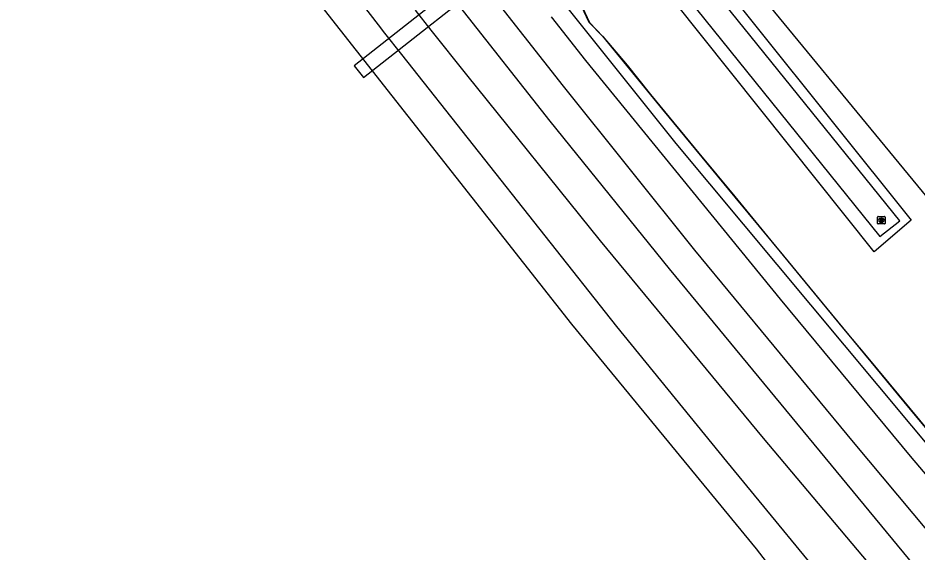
# Model space of a CAD drawing. Extents: x 156651 to 158072, y 387631 to 388990.
# Drawn here: x 156810.4 to 156930.1, y 388126 to 388197.1 of the extents above; entities that cross this region are included whole.
import ezdxf

# ---------------------------------------------------------------- set-up
doc = ezdxf.new("R2010")
doc.units = 0
for name, color, linetype in [('IMGEO_Berm_groen', 7, 'Continuous'), ('IMGEO_Duiker', 7, 'Continuous'), ('IMGEO_Grasland_overig', 7, 'Continuous'), ('IMGEO_Groenvoorziening', 7, 'Continuous'), ('IMGEO_Hek', 7, 'Continuous'), ('IMGEO_Muur', 7, 'Continuous'), ('IMGEO_Rioolput', 7, 'Continuous'), ('IMGEO_Spoor', 7, 'Continuous'), ('IMGEO_Spoorbaan_halfverhard', 7, 'Continuous')]:
    doc.layers.add(name, color=color, linetype=linetype)

msp = doc.modelspace()

# ---------------------------------------------------------------- linework, layer by layer
at = {"layer": 'IMGEO_Berm_groen'}
for points in [[(156933.34, 388174.89), (156931.32, 388173.24), (156904.22, 388206.2), (156908.07, 388209.29), (156896.52, 388225.88)], [(156896.1, 388207.53), (156898, 388209.13), (156929.18, 388170.17), (156924.25, 388165.97), (156893.78, 388204.25), (156893.53, 388204.43), (156892.65, 388205.06)], [(156884.55, 388200.49), (156886.4, 388196.48), (156888.18, 388194.61), (156891.4, 388190.78), (156894.53, 388186.89), (156900.93, 388179.07), (156905.73, 388173.3), (156910.54, 388167.48), (156920.2, 388155.73), (156923.43, 388151.84), (156933.09, 388140.18), (156937.91, 388134.37), (156942.72, 388128.5), (156944.22, 388126.72), (156950.71, 388119.02), (156952.34, 388117.12), (156958.86, 388109.39), (156962.09, 388105.53), (157002.81, 388057.39), (157007.62, 388051.59), (157010.87, 388047.74)]]:
    msp.add_lwpolyline(points, dxfattribs=at)
at = {"layer": 'IMGEO_Duiker'}
msp.add_lwpolyline([(156856.33, 388189.15), (156875.56, 388204.29), (156876.03, 388204.66), (156876.27, 388204.85), (156875.03, 388206.42), (156874.79, 388206.23), (156874.34, 388205.88), (156855.1, 388190.72)], close=True, dxfattribs=at)
at = {"layer": 'IMGEO_Grasland_overig'}
msp.add_lwpolyline([(157010.87, 388047.74), (157008.98, 388049.56), (156995.6, 388064.98), (156967.71, 388097.26), (156942.7, 388126.72), (156897.93, 388180.37), (156883.2, 388198.76)], dxfattribs=at)
at = {"layer": 'IMGEO_Groenvoorziening'}
msp.add_lwpolyline([(156925.02, 388168), (156927.69, 388170.1), (156901.57, 388202.45), (156897.37, 388206.97), (156895.08, 388205.17), (156925.02, 388168)], dxfattribs=at)
at = {"layer": 'IMGEO_Hek'}
msp.add_lwpolyline([(156881.35, 388206.87), (156882.65, 388204.63), (156884.27, 388200.9), (156886.31, 388196.52), (156888.13, 388194.66), (156896.13, 388184.9), (156905.75, 388173.22), (156912.2, 388165.41), (156918.6, 388157.65), (156928.23, 388146.02), (156937.87, 388134.38), (156942.73, 388128.48)], dxfattribs=at)
at = {"layer": 'IMGEO_Muur'}
msp.add_lwpolyline([(156884.55, 388200.49), (156886.4, 388196.48), (156888.18, 388194.61), (156891.4, 388190.78), (156894.53, 388186.89), (156900.93, 388179.07), (156905.73, 388173.3), (156910.54, 388167.48), (156920.2, 388155.73), (156923.43, 388151.84), (156933.09, 388140.18), (156937.91, 388134.37), (156942.72, 388128.5), (156944.22, 388126.72), (156950.71, 388119.02)], dxfattribs=at)
at = {"layer": 'IMGEO_Rioolput'}
for p, q in [((156924.72, 388169.74), (156924.72, 388170.59)), ((156924.79, 388170.66), (156925.65, 388170.66)), ((156925.23, 388169.88), (156925.2, 388169.88)), ((156925.21, 388170.44), (156925.23, 388170.44)), ((156925.72, 388170.59), (156925.72, 388169.74)), ((156925.65, 388169.66), (156924.79, 388169.66))]:
    msp.add_line(p, q, dxfattribs=at)
for points in [[(156924.72, 388169.74), (156924.72, 388170.59)], [(156924.79, 388170.66), (156925.65, 388170.66)], [(156925.31, 388170.36), (156925.05, 388170.36), (156925.05, 388169.96)], [(156925.05, 388169.96), (156925.18, 388169.96), (156925.18, 388170.13), (156925.19, 388170.13)], [(156925.23, 388170.28), (156925.18, 388170.28), (156925.18, 388170.2)], [(156925.18, 388170.2), (156925.23, 388170.2)], [(156925.24, 388170.1), (156925.31, 388169.96), (156925.45, 388169.96), (156925.38, 388170.09)], [(156925.72, 388170.59), (156925.72, 388169.74)], [(156925.65, 388169.66), (156924.79, 388169.66)]]:
    msp.add_lwpolyline(points, dxfattribs=at)
for centre, radius, start, end in [((156924.79, 388170.59), 0.0765, 91.552, 178.448), ((156924.79, 388170.59), 0.0765, 91.552, 178.448), ((156924.79, 388169.74), 0.0765, 181.552, 268.448), ((156924.79, 388169.74), 0.0765, 181.552, 268.448), ((156925.19, 388170.07), 0.0533, 26.0293, 88.6989), ((156925.24, 388170.19), 0.0964, 77.0061, 93.1865), ((156925.22, 388170.39), 0.19, 274.7715, 282.9687), ((156925.25, 388170.24), 0.0378, 276.6634, 79.6772), ((156925.31, 388170.25), 0.109, 350.3612, 89.416), ((156925.3, 388170.25), 0.112, 277.5842, 350.9817), ((156925.29, 388170.04), 0.108, 29.5134, 73.7905), ((156925.64, 388170.59), 0.0765, 1.552, 88.448), ((156925.64, 388170.59), 0.0765, 1.552, 88.448), ((156925.64, 388169.74), 0.0765, 271.552, 358.448), ((156925.64, 388169.74), 0.0765, 271.552, 358.448)]:
    msp.add_arc(centre, radius, start, end, dxfattribs=at)
for centre, major_axis, ratio, start_param, end_param in [((156925.21, 388170.16), (-0.387, 0.002), 0.722429, 4.712389, 7.853982), ((156925.23, 388170.16), (-0.39, 0.002), 0.717154, 1.570796, 4.712389)]:
    msp.add_ellipse(centre, major_axis=major_axis, ratio=ratio, start_param=start_param, end_param=end_param, dxfattribs=at)
at = {"layer": 'IMGEO_Spoor'}
for points in [[(156709.07, 388402.71), (156722.4, 388382.7), (156762.01, 388325.54), (156786.07, 388291.96), (156805.28, 388265.8), (156820.63, 388245.27), (156838.39, 388221.92), (156858.28, 388196.14), (156859.13, 388195.07)], [(156872.42, 388201.34), (156882.92, 388187.99), (156900.38, 388166.18), (156921.46, 388140.64), (156943.25, 388114.61), (156960.21, 388094.66), (156986.26, 388064.32), (157082.58, 387953.12), (157127.58, 387900.65), (157147.69, 387876.91), (157152.06, 387871.62)], [(156869.11, 388198.61), (156881.13, 388183.36), (156896.99, 388163.69), (156934.03, 388118.81), (156947.9, 388102.26), (156968.65, 388077.78), (157013.93, 388024.81), (157050.91, 387981.41), (157095.66, 387928.29), (157129.46, 387887.97), (157178.38, 387828.84), (157215.76, 387783.49)], [(156863.22, 388198.1), (156865.31, 388195.46)], [(156859.13, 388195.07), (156861.38, 388192.22)], [(156865.31, 388195.46), (156870.02, 388189.51), (156887.81, 388167.44), (156909.51, 388141.18), (156951.28, 388091.52), (156994.8, 388040.34), (157047.71, 387978.3), (157077.25, 387943.43), (157106.48, 387908.59), (157145.62, 387861.58), (157233.33, 387755.47), (157295.4, 387680.68)], [(156861.38, 388192.22), (156889.99, 388156.03), (156904.61, 388138.07), (156936.99, 388098.66), (156975.89, 388051.91), (157129.97, 387867.97), (157185.58, 387801.31), (157243.8, 387730.93), (157317.91, 387641.15), (157319.19, 387639.48), (157324.47, 387633.09)]]:
    msp.add_lwpolyline(points, dxfattribs=at)
at = {"layer": 'IMGEO_Spoorbaan_halfverhard'}
for points in [[(156851.13, 388198.16), (156884.02, 388156.34), (156908.58, 388126.43), (156918.87, 388113.04)], [(157157.31, 387872.59), (157123.95, 387911.7), (157068.12, 387976.85), (157042.81, 388006.06), (156962.41, 388099.5), (156929.1, 388138.77), (156911.81, 388159.68), (156885.92, 388191.4), (156881.34, 388197.23)]]:
    msp.add_lwpolyline(points, dxfattribs=at)

doc.saveas('drawing.dxf')
